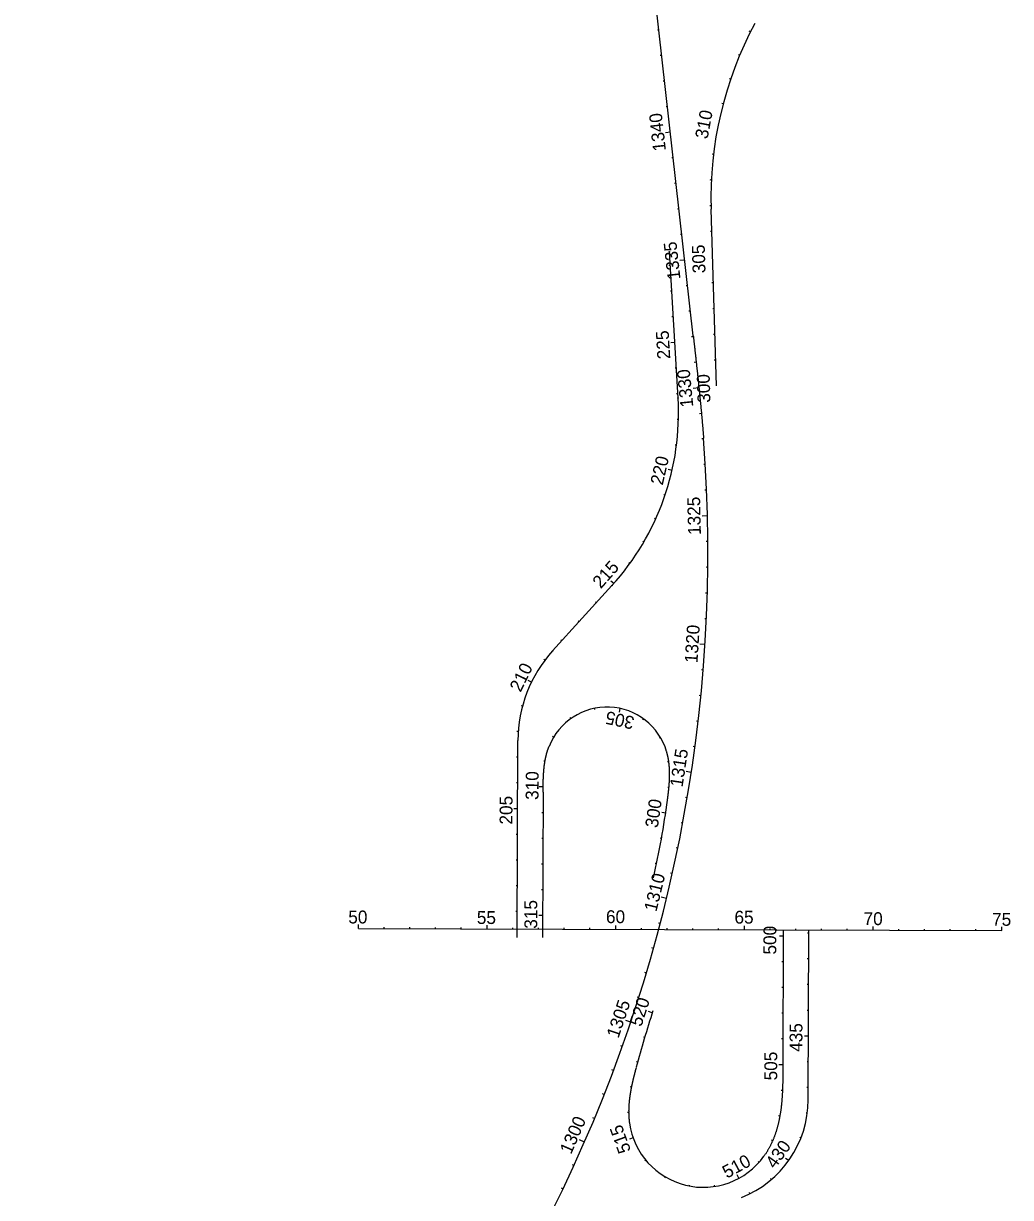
# Model space of a CAD drawing. Extents: x 448091 to 665917, y 1461380 to 1587607.
# Drawn here: x 580479 to 584315, y 1482456 to 1487018 of the extents above; entities that cross this region are included whole.
import ezdxf

# ---------------------------------------------------------------- set-up
doc = ezdxf.new("R2010")
doc.units = 0
doc.layers.add('TextShtNo', color=7, linetype='Continuous')
doc.layers.add('TextTitle', color=7, linetype='Continuous')

msp = doc.modelspace()

# ---------------------------------------------------------------- linework, layer by layer
at = {"layer": 'TextShtNo'}
for p, q in [((583082.1, 1485804), (582603.1, 1490075.4)), ((583171.9, 1485610.2), (583151.2, 1486296.9)), ((583023, 1485562.6), (582989.3, 1486130.9)), ((582535.6, 1484579.7), (582766.2, 1484833.9)), ((582397.4, 1483466.6), (582400.4, 1484231.8)), ((582498.7, 1484031), (582496.4, 1483466.2)), ((581780.7, 1483501.6), (582970.3, 1483496.8)), ((582970.3, 1483496.8), (584280.7, 1483492.6)), ((583431.7, 1483495.3), (583430.1, 1482961.9)), ((583528.7, 1482834.9), (583530.7, 1483495))]:
    msp.add_line(p, q, dxfattribs=at)
msp.add_circle((582535.6, 1484579.7), 1, dxfattribs=at)
for centre, radius, start, end in [((584582.5, 1486340), 1432, 151.7296, 181.7241), ((582028.3, 1485503.5), 996.4, 317.7763, 3.3988), ((577409.4, 1484966.6), 5729.6, 302.39666, 4.39883), ((582921.3, 1484229.7), 520.9, 137.7763, 179.7752), ((582746.6, 1484119.6), 242, 16.5852, 158.4668), ((579736.4, 1484431.5), 3274, 347.0501, 352.4306), ((587286.4, 1481770.1), 4583.7, 162.0668, 164.9347), ((583119.4, 1482836.1), 409.3, 291.5545, 359.8251), ((583121.2, 1482785.2), 290, 188.0426, 324.2622)]:
    msp.add_arc(centre, radius, start, end, dxfattribs=at)
for points in [[(583082.1, 1485804), (583082.7, 1485798.7), (583083.3, 1485793.3), (583083.9, 1485787.9), (583084.5, 1485782.5), (583085.1, 1485777.2), (583085.7, 1485771.8), (583086.3, 1485766.4), (583086.9, 1485761.1), (583087.5, 1485755.7), (583088.1, 1485750.3), (583088.7, 1485744.9), (583089.3, 1485739.6), (583089.9, 1485734.2), (583090.5, 1485728.8), (583091.1, 1485723.4), (583091.7, 1485718.1), (583092.3, 1485712.7), (583092.9, 1485707.3), (583093.5, 1485702), (583094.1, 1485696.6), (583094.7, 1485691.2), (583095.2, 1485685.8), (583095.8, 1485680.5), (583096.4, 1485675.1), (583097, 1485669.7), (583097.6, 1485664.3), (583098.2, 1485659), (583098.7, 1485653.6), (583099.3, 1485648.2), (583099.9, 1485642.8), (583100.5, 1485637.5), (583101, 1485632.1), (583101.6, 1485626.7), (583102.2, 1485621.3), (583102.7, 1485616), (583103.3, 1485610.6), (583103.8, 1485605.2), (583104.4, 1485599.8), (583104.9, 1485594.5), (583105.5, 1485589.1), (583106, 1485583.7), (583106.6, 1485578.3), (583107.1, 1485572.9), (583107.7, 1485567.6), (583108.2, 1485562.2), (583108.7, 1485556.8), (583109.2, 1485551.4), (583109.8, 1485546.1), (583110.3, 1485540.7), (583110.8, 1485535.3), (583111.3, 1485529.9), (583111.8, 1485524.5), (583112.3, 1485519.1), (583112.9, 1485513.8), (583113.4, 1485508.4), (583113.8, 1485503), (583114.3, 1485497.6), (583114.8, 1485492.2), (583115.3, 1485486.9), (583115.8, 1485481.5), (583116.3, 1485476.1), (583116.7, 1485470.7), (583117.2, 1485465.3), (583117.7, 1485459.9), (583118.1, 1485454.5), (583118.6, 1485449.2), (583119, 1485443.8), (583119.5, 1485438.4), (583119.9, 1485433), (583120.4, 1485427.6), (583120.8, 1485422.2), (583121.2, 1485416.8), (583121.6, 1485411.4), (583122.1, 1485406.1)], [(582498.7, 1484031), (582498.7, 1484033.4), (582498.7, 1484035.9), (582498.7, 1484038.3), (582498.7, 1484040.7), (582498.7, 1484043.2), (582498.7, 1484045.6), (582498.7, 1484048), (582498.8, 1484050.5), (582498.8, 1484052.9), (582498.8, 1484055.3), (582498.8, 1484057.8), (582498.9, 1484060.2), (582498.9, 1484062.6), (582498.9, 1484065.1), (582499, 1484067.5), (582499, 1484069.9), (582499.1, 1484072.3), (582499.2, 1484074.8), (582499.2, 1484077.2), (582499.3, 1484079.6), (582499.4, 1484082.1), (582499.5, 1484084.5), (582499.5, 1484086.9), (582499.7, 1484089.4), (582499.8, 1484091.8), (582499.9, 1484094.2), (582500, 1484096.7), (582500.1, 1484099.1), (582500.3, 1484101.5), (582500.4, 1484103.9), (582500.6, 1484106.4), (582500.8, 1484108.8), (582501, 1484111.2), (582501.1, 1484113.6), (582501.4, 1484116.1), (582501.6, 1484118.5), (582501.8, 1484120.9), (582502, 1484123.3), (582502.3, 1484125.7), (582502.6, 1484128.2), (582502.8, 1484130.6), (582503.1, 1484133), (582503.4, 1484135.4), (582503.8, 1484137.8), (582504.1, 1484140.2), (582504.5, 1484142.6), (582504.8, 1484145), (582505.2, 1484147.4), (582505.6, 1484149.8), (582506, 1484152.2), (582506.4, 1484154.6), (582506.9, 1484157), (582507.3, 1484159.4), (582507.8, 1484161.8), (582508.3, 1484164.2), (582508.8, 1484166.6), (582509.4, 1484168.9), (582509.9, 1484171.3), (582510.5, 1484173.7), (582511.1, 1484176), (582511.7, 1484178.4), (582512.3, 1484180.7), (582513, 1484183.1), (582513.6, 1484185.4), (582514.3, 1484187.8), (582515, 1484190.1), (582515.7, 1484192.4), (582516.5, 1484194.7), (582517.3, 1484197), (582518.1, 1484199.3), (582518.9, 1484201.6), (582519.7, 1484203.9), (582520.6, 1484206.2), (582521.5, 1484208.4)], [(582981.9, 1484000.2), (582982.2, 1484002.7), (582982.5, 1484005.3), (582982.9, 1484007.8), (582983.2, 1484010.4), (582983.5, 1484012.9), (582983.8, 1484015.5), (582984.2, 1484018), (582984.5, 1484020.6), (582984.8, 1484023.1), (582985.1, 1484025.7), (582985.4, 1484028.2), (582985.7, 1484030.8), (582986, 1484033.3), (582986.3, 1484035.9), (582986.5, 1484038.4), (582986.8, 1484041), (582987.1, 1484043.5), (582987.3, 1484046.1), (582987.5, 1484048.6), (582987.8, 1484051.2), (582988, 1484053.8), (582988.2, 1484056.3), (582988.4, 1484058.9), (582988.6, 1484061.4), (582988.8, 1484064), (582989, 1484066.6), (582989.2, 1484069.1), (582989.3, 1484071.7), (582989.5, 1484074.2), (582989.6, 1484076.8), (582989.7, 1484079.4), (582989.8, 1484081.9), (582989.9, 1484084.5), (582990, 1484087.1), (582990.1, 1484089.6), (582990.1, 1484092.2), (582990.1, 1484094.8), (582990.2, 1484097.3), (582990.2, 1484099.9), (582990.2, 1484102.5), (582990.2, 1484105), (582990.1, 1484107.6), (582990.1, 1484110.2), (582990, 1484112.7), (582989.9, 1484115.3), (582989.8, 1484117.9), (582989.7, 1484120.4), (582989.5, 1484123), (582989.4, 1484125.6), (582989.2, 1484128.1), (582989, 1484130.7), (582988.8, 1484133.2), (582988.5, 1484135.8), (582988.3, 1484138.4), (582988, 1484140.9), (582987.7, 1484143.5), (582987.4, 1484146), (582987.1, 1484148.6), (582986.7, 1484151.1), (582986.3, 1484153.6), (582985.9, 1484156.2), (582985.5, 1484158.7), (582985, 1484161.2), (582984.6, 1484163.8), (582984.1, 1484166.3), (582983.5, 1484168.8), (582983, 1484171.3), (582982.4, 1484173.8), (582981.8, 1484176.3), (582981.2, 1484178.8), (582980.6, 1484181.3), (582979.9, 1484183.8), (582979.2, 1484186.2), (582978.5, 1484188.7)], [(582860.3, 1482961.4), (582859.5, 1482958.6), (582858.8, 1482955.7), (582858, 1482952.8), (582857.2, 1482950), (582856.5, 1482947.1), (582855.7, 1482944.2), (582855, 1482941.3), (582854.2, 1482938.5), (582853.5, 1482935.6), (582852.7, 1482932.7), (582852, 1482929.8), (582851.3, 1482926.9), (582850.6, 1482924), (582849.8, 1482921.2), (582849.1, 1482918.3), (582848.4, 1482915.4), (582847.7, 1482912.5), (582847.1, 1482909.6), (582846.4, 1482906.7), (582845.7, 1482903.8), (582845.1, 1482900.9), (582844.4, 1482898), (582843.8, 1482895.1), (582843.2, 1482892.2), (582842.5, 1482889.3), (582841.9, 1482886.4), (582841.3, 1482883.5), (582840.8, 1482880.5), (582840.2, 1482877.6), (582839.7, 1482874.7), (582839.1, 1482871.8), (582838.6, 1482868.9), (582838.1, 1482865.9), (582837.6, 1482863), (582837.1, 1482860.1), (582836.6, 1482857.1), (582836.2, 1482854.2), (582835.7, 1482851.2), (582835.3, 1482848.3), (582834.9, 1482845.4), (582834.5, 1482842.4), (582834.2, 1482839.5), (582833.8, 1482836.5), (582833.5, 1482833.6), (582833.2, 1482830.6), (582832.9, 1482827.6), (582832.6, 1482824.7), (582832.3, 1482821.7), (582832.1, 1482818.8), (582831.9, 1482815.8), (582831.7, 1482812.8), (582831.5, 1482809.9), (582831.4, 1482806.9), (582831.2, 1482803.9), (582831.1, 1482800.9), (582831.1, 1482798), (582831, 1482795), (582831, 1482792), (582831, 1482789.1), (582831, 1482786.1), (582831, 1482783.1), (582831.1, 1482780.1), (582831.2, 1482777.2), (582831.3, 1482774.2), (582831.4, 1482771.2), (582831.6, 1482768.3), (582831.8, 1482765.3), (582832, 1482762.3), (582832.3, 1482759.4), (582832.6, 1482756.4), (582832.9, 1482753.4), (582833.2, 1482750.5), (582833.6, 1482747.5), (582834, 1482744.6)], [(583430.1, 1482961.9), (583430, 1482957.1), (583430, 1482952.2), (583430, 1482947.3), (583430, 1482942.5), (583430, 1482937.6), (583429.9, 1482932.8), (583429.9, 1482927.9), (583429.9, 1482923), (583429.8, 1482918.2), (583429.7, 1482913.3), (583429.7, 1482908.4), (583429.6, 1482903.6), (583429.5, 1482898.7), (583429.4, 1482893.8), (583429.2, 1482889), (583429.1, 1482884.1), (583428.9, 1482879.3), (583428.7, 1482874.4), (583428.5, 1482869.5), (583428.3, 1482864.7), (583428.1, 1482859.8), (583427.8, 1482855), (583427.5, 1482850.1), (583427.2, 1482845.2), (583426.8, 1482840.4), (583426.4, 1482835.5), (583426, 1482830.7), (583425.6, 1482825.8), (583425.2, 1482821), (583424.7, 1482816.2), (583424.1, 1482811.3), (583423.6, 1482806.5), (583423, 1482801.7), (583422.3, 1482796.8), (583421.7, 1482792), (583421, 1482787.2), (583420.2, 1482782.4), (583419.4, 1482777.6), (583418.6, 1482772.8), (583417.7, 1482768), (583416.8, 1482763.2), (583415.9, 1482758.5), (583414.9, 1482753.7), (583413.8, 1482749), (583412.7, 1482744.2), (583411.6, 1482739.5), (583410.4, 1482734.8), (583409.1, 1482730.1), (583407.8, 1482725.4), (583406.5, 1482720.7), (583405.1, 1482716.1), (583403.6, 1482711.4), (583402.1, 1482706.8), (583400.6, 1482702.2), (583398.9, 1482697.6), (583397.3, 1482693), (583395.5, 1482688.5), (583393.7, 1482684), (583391.9, 1482679.5), (583390, 1482675), (583388, 1482670.5), (583385.9, 1482666.1), (583383.8, 1482661.7), (583381.7, 1482657.4), (583379.5, 1482653.1), (583377.2, 1482648.8), (583374.8, 1482644.5), (583372.4, 1482640.3), (583369.9, 1482636.1), (583367.4, 1482631.9), (583364.8, 1482627.8), (583362.1, 1482623.8), (583359.4, 1482619.8), (583356.5, 1482615.8)]]:
    msp.add_spline(points, degree=3, dxfattribs=at)
at = {"layer": 'TextTitle'}
for p, q in [((582942.6, 1486994.1), (582948.6, 1486994.7)), ((583304.4, 1486985.7), (583299.9, 1486988)), ((582953.8, 1486894.7), (582959.7, 1486895.4)), ((583262.4, 1486894.9), (583257.8, 1486896.9)), ((582964.9, 1486795.3), (582970.9, 1486796)), ((583226.9, 1486801.5), (583222.2, 1486803.1)), ((582976.1, 1486695.9), (582982, 1486696.6)), ((583198, 1486705.8), (583193.2, 1486707)), ((582973.8, 1486595.1), (582993.2, 1486597.2)), ((583160.6, 1486509.5), (583155.6, 1486510.1)), ((582998.3, 1486497.2), (583004.3, 1486497.9)), ((583152.2, 1486409.8), (583147.2, 1486410.1)), ((583009.5, 1486397.8), (583015.4, 1486398.5)), ((583020.6, 1486298.4), (583026.6, 1486299.1)), ((583150.9, 1486309.9), (583145.9, 1486309.8)), ((583031.8, 1486199), (583037.7, 1486199.7)), ((583153.8, 1486209.9), (583148.8, 1486209.8)), ((583029.5, 1486098.2), (583048.9, 1486100.3)), ((582992.4, 1486078.1), (582987.4, 1486077.8)), ((583054.1, 1486000.3), (583060, 1486001)), ((583159.8, 1486010), (583154.8, 1486009.9)), ((582998.3, 1485978.3), (582993.4, 1485978)), ((583162.8, 1485910.1), (583157.8, 1485909.9)), ((583004.3, 1485878.4), (582999.3, 1485878.1)), ((583064.7, 1485900.9), (583071.2, 1485901.6)), ((583010.2, 1485778.6), (582995.2, 1485777.7)), ((583075.8, 1485801.6), (583082.3, 1485802.2)), ((583165.8, 1485810.1), (583160.8, 1485809.9)), ((583016.1, 1485678.8), (583011.1, 1485678.5)), ((583085.8, 1485702.1), (583093.4, 1485702.8)), ((583168.8, 1485710.1), (583163.8, 1485710)), ((583081.9, 1485601.2), (583104, 1485603.4)), ((583022.1, 1485579), (583017.1, 1485578.7)), ((583105.8, 1485503.1), (583113.8, 1485503.9)), ((583024.5, 1485479), (583019.5, 1485479.1)), ((583122.2, 1485404.2), (583115.7, 1485403.7)), ((583017, 1485379.3), (583012.1, 1485380)), ((582999.6, 1485280.9), (582985, 1485284.3)), ((583129, 1485304.4), (583122.5, 1485304.1)), ((582972.4, 1485184.7), (582967.7, 1485186.3)), ((583134, 1485204.6), (583127.5, 1485204.3)), ((582935.7, 1485091.7), (582931.2, 1485093.8)), ((583137.3, 1485104.6), (583116.8, 1485104.1)), ((582889.9, 1485002.9), (582885.6, 1485005.4)), ((583138.8, 1485004.6), (583132.3, 1485004.6)), ((582835.4, 1484919.1), (582831.4, 1484922)), ((583138.6, 1484904.6), (583132.1, 1484904.7)), ((582772.8, 1484841.2), (582761.6, 1484851.2)), ((582705.6, 1484767.1), (582701.9, 1484770.5)), ((583136.7, 1484804.7), (583130.2, 1484804.8)), ((582638.4, 1484693.1), (582634.7, 1484696.4)), ((583133, 1484704.7), (583126.5, 1484705)), ((582571.2, 1484619), (582567.5, 1484622.4)), ((583127.5, 1484604.9), (583107.1, 1484606.2)), ((582505.6, 1484543.6), (582501.6, 1484546.6)), ((583120.3, 1484505.1), (583113.8, 1484505.7)), ((582453.4, 1484458.5), (582439.9, 1484465.1)), ((583111.4, 1484405.5), (583104.9, 1484406.2)), ((582418.3, 1484365), (582413.5, 1484366.3)), ((582697.8, 1484356.7), (582698.8, 1484351.8)), ((582797.1, 1484356.3), (582794, 1484341.6)), ((582606.7, 1484317.1), (582603.8, 1484321.2)), ((582887.9, 1484316.1), (582885, 1484312)), ((582401.7, 1484266.5), (582396.8, 1484266.9)), ((583100.7, 1484306.1), (583094.3, 1484306.9)), ((582539.2, 1484244.4), (582534.9, 1484246.9)), ((582954.9, 1484242.8), (582950.6, 1484240.2)), ((583088.4, 1484206.9), (583081.9, 1484207.7)), ((582400.2, 1484166.6), (582395.2, 1484166.6)), ((582505.7, 1484150.8), (582500.8, 1484151.6)), ((582987, 1484148.8), (582982.1, 1484148.1)), ((583074.2, 1484107.9), (583054, 1484110.9)), ((582399.8, 1484066.6), (582394.8, 1484066.6)), ((582498.8, 1484051.1), (582483.8, 1484051.2)), ((582987.6, 1484049), (582982.6, 1484049.5)), ((583058.4, 1484009.1), (583052, 1484010.2)), ((582399.4, 1483966.6), (582384.4, 1483966.6)), ((582498.3, 1483951.1), (582493.3, 1483951.1)), ((582974.8, 1483949.8), (582959.9, 1483952.1)), ((583040.8, 1483910.7), (583034.4, 1483911.9)), ((582399, 1483866.6), (582394, 1483866.6)), ((582958.6, 1483851.2), (582953.6, 1483852.1)), ((582498, 1483851.1), (582493, 1483851.1)), ((583021.5, 1483812.6), (583015.2, 1483813.9)), ((582398.6, 1483766.6), (582393.6, 1483766.6)), ((582497.6, 1483751.1), (582492.6, 1483751.1)), ((582939.3, 1483753), (582934.4, 1483754.1)), ((583000.5, 1483714.8), (582994.2, 1483716.2)), ((582398.2, 1483666.6), (582393.2, 1483666.6)), ((582398.2, 1483646.6), (582395.7, 1483646.6)), ((582497.2, 1483651.1), (582492.2, 1483651.1)), ((582977.8, 1483617.4), (582957.9, 1483622.2)), ((582397.8, 1483566.6), (582392.8, 1483566.6)), ((582496.8, 1483551.1), (582481.8, 1483551.2)), ((581780.7, 1483501.6), (581780.7, 1483516.6)), ((581880.7, 1483501.2), (581880.7, 1483506.2)), ((581980.7, 1483500.8), (581980.7, 1483505.8)), ((582080.7, 1483500.4), (582080.7, 1483505.4)), ((582180.7, 1483500), (582180.7, 1483505)), ((582280.7, 1483499.6), (582280.7, 1483514.6)), ((582380.7, 1483499.2), (582380.7, 1483504.2)), ((582480.7, 1483498.8), (582480.7, 1483503.8)), ((582580.7, 1483498.4), (582580.7, 1483503.4)), ((582680.7, 1483498), (582680.7, 1483503)), ((582780.7, 1483497.6), (582780.7, 1483512.6)), ((582880.7, 1483497.2), (582880.7, 1483502.2)), ((582953.4, 1483520.4), (582947.1, 1483522.1)), ((582980.7, 1483496.8), (582980.7, 1483501.8)), ((583080.7, 1483496.5), (583080.7, 1483501.5)), ((583180.7, 1483496.2), (583180.7, 1483501.2)), ((583280.7, 1483495.8), (583280.7, 1483510.8)), ((583380.7, 1483495.5), (583380.7, 1483500.5)), ((583480.7, 1483495.2), (583480.7, 1483500.2)), ((583580.7, 1483494.9), (583580.7, 1483499.9)), ((583680.7, 1483494.6), (583680.7, 1483499.6)), ((583780.7, 1483494.2), (583780.7, 1483509.2)), ((583880.7, 1483493.9), (583880.7, 1483498.9)), ((583980.7, 1483493.6), (583980.7, 1483498.6)), ((584080.7, 1483493.3), (584080.7, 1483498.3)), ((584180.7, 1483493), (584180.7, 1483498)), ((584280.7, 1483492.6), (584280.7, 1483507.6)), ((583431.6, 1483471.6), (583416.6, 1483471.6)), ((583530.7, 1483482.9), (583525.7, 1483482.9)), ((582927.4, 1483423.9), (582921.1, 1483425.7)), ((583431.3, 1483371.6), (583426.3, 1483371.6)), ((583530.3, 1483382.9), (583525.3, 1483382.9)), ((582899.6, 1483327.8), (582893.4, 1483329.7)), ((583431, 1483271.6), (583426, 1483271.6)), ((583530, 1483282.9), (583525, 1483282.9)), ((582870.2, 1483232.3), (582864, 1483234.2)), ((582922.8, 1483173.3), (582908.5, 1483177.8)), ((583430.7, 1483171.6), (583425.7, 1483171.6)), ((583529.7, 1483182.9), (583524.7, 1483182.9)), ((582839.1, 1483137.2), (582819.6, 1483143.8)), ((582893.3, 1483077.7), (582888.5, 1483079.2)), ((583529.4, 1483082.9), (583514.4, 1483083)), ((582806.3, 1483042.7), (582800.2, 1483044.9)), ((583430.4, 1483071.6), (583425.4, 1483071.6)), ((582771.9, 1482948.9), (582765.8, 1482951.1)), ((582865.8, 1482981.6), (582861, 1482982.9)), ((583430.1, 1482971.6), (583415.1, 1482971.6)), ((583529.1, 1482982.9), (583524.1, 1482982.9)), ((582735.9, 1482855.6), (582729.8, 1482858)), ((582841.6, 1482884.6), (582836.7, 1482885.6)), ((583428.6, 1482871.6), (583423.6, 1482871.8)), ((583528.8, 1482882.9), (583523.8, 1482882.9)), ((582698.2, 1482762.9), (582692.2, 1482765.4)), ((582831, 1482785.3), (582826, 1482785.3)), ((583418.5, 1482772.2), (583413.6, 1482773.1)), ((583525.2, 1482783.1), (583520.3, 1482783.7)), ((582658.9, 1482671), (582640.2, 1482679.2)), ((582848.2, 1482687.3), (582834.1, 1482682.2)), ((583390.6, 1482676.4), (583386, 1482678.4)), ((583500.3, 1482686.5), (583495.7, 1482688.3)), ((582618.1, 1482579.7), (582612.2, 1482582.4)), ((582897.3, 1482600.8), (582893.5, 1482597.6)), ((583337.6, 1482592.1), (583333.8, 1482595.5)), ((583452.8, 1482598.8), (583440.6, 1482607.5)), ((582972.8, 1482536), (582970.3, 1482531.7)), ((583259.6, 1482530.3), (583252.4, 1482543.5)), ((583385.5, 1482525.2), (583382.2, 1482529)), ((582575.6, 1482489.2), (582569.8, 1482492)), ((583065.8, 1482500.5), (583066.8, 1482505.4)), ((583165.3, 1482498.5), (583164.5, 1482503.5)), ((583302.4, 1482470), (583300.1, 1482474.5))]:
    msp.add_line(p, q, dxfattribs=at)
for centre in [(582989.3, 1486130.9), (583023, 1485562.6), (582766.2, 1484833.9)]:
    msp.add_circle(centre, 1, dxfattribs=at)

# ---------------------------------------------------------------- texts
for s, rotation, p in [('310', 79.2028, (583137.3, 1486567)), ('1340', 96.3988, (582976, 1486524.6)), ('1335', 96.3988, (583032.7, 1486025)), ('305', 91.7241, (583129.7, 1486048.1)), ('225', 93.3988, (582992.9, 1485715.1)), ('1330', 95.7322, (583082.6, 1485528.7)), ('300', 91.7241, (583148.9, 1485544.8)), ('220', 77.0905, (582963.2, 1485221.6)), ('1325', 91.3803, (583111.9, 1485031)), ('215', 48.3405, (582722.8, 1484819.1)), ('1320', 86.3803, (583098.3, 1484531.3)), ('210', 63.945, (582410.9, 1484416.7)), ('305', 167.9429, (582856.4, 1484323)), ('1315', 81.3803, (583040.3, 1484048.5)), ('310', 89.5092, (582480.4, 1484000.6)), ('205', 89.7752, (582379.3, 1483904.8)), ('300', 81.5408, (582943.9, 1483890)), ('1310', 76.3803, (582938.7, 1483563.9)), ('315', 89.7751, (582475.5, 1483500)), ('50', 359.7684, (581741.3, 1483520.8)), ('55', 359.7684, (582240.8, 1483518.7)), ('60', 359.7684, (582742.7, 1483521.9)), ('65', 359.8171, (583242.1, 1483520.1)), ('70', 359.8171, (583743.9, 1483514.4)), ('75', 359.8171, (584243.3, 1483511.7)), ('500', 89.8252, (583404.6, 1483399.7)), ('1305', 71.3803, (582791.1, 1483072)), ('520', 72.1738, (582880.1, 1483116.7)), ('435', 89.8251, (583506.1, 1483021.5)), ('505', 89.8252, (583408.2, 1482910.6)), ('1300', 66.3803, (582607.1, 1482620.8)), ('515', 109.7249, (582840.6, 1482637.7)), ('430', 54.5498, (583399.6, 1482564.2)), ('510', 28.5107, (583212.6, 1482528.4))]:
    msp.add_text(s, height=50, rotation=rotation, dxfattribs=at).set_placement(p)

doc.saveas('drawing.dxf')
